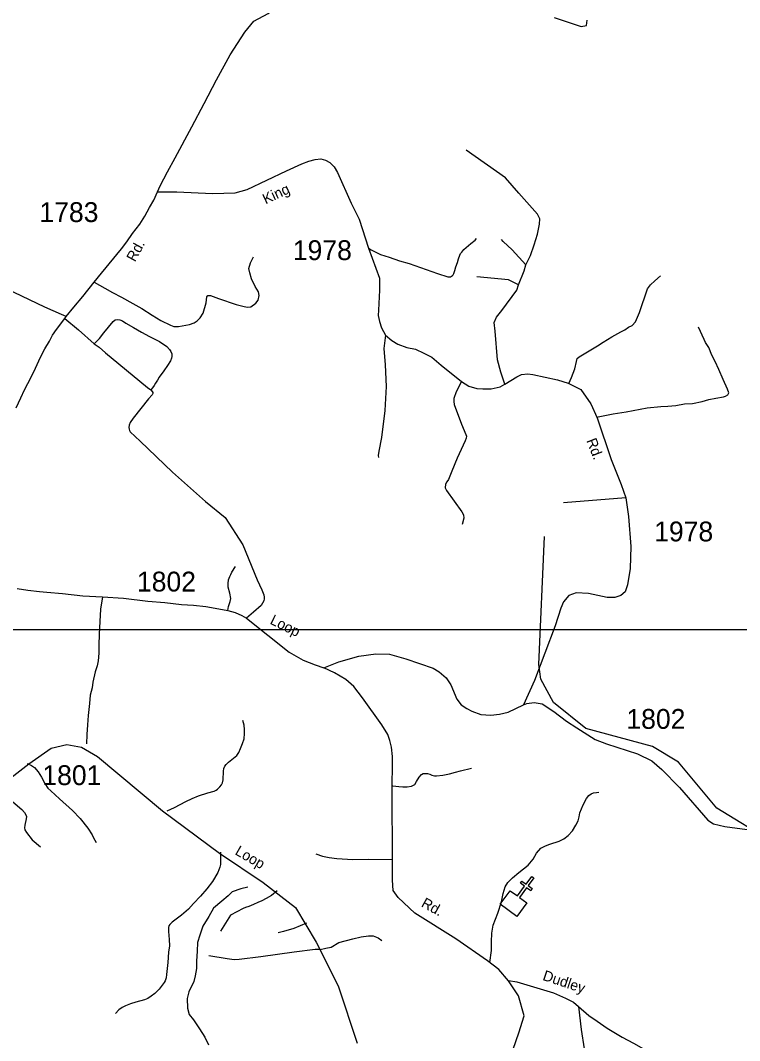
# Model space of a CAD drawing. Extents: x 884530 to 1028605, y 526725 to 653634.
# Drawn here: x 991911 to 996441, y 578536 to 584961 of the extents above; entities that cross this region are included whole.
import ezdxf

# ---------------------------------------------------------------- set-up
doc = ezdxf.new("R2010")
doc.units = 0
for name, color, linetype in [('Exist Cultural Church CELL', 7, 'Continuous'), ('Exist Hydrographic Creek Single Shore', 7, 'Continuous'), ('Exist Road Non-System Type 51', 7, 'Continuous'), ('Exist Road Non-System Type 51 Label', 7, 'Continuous'), ('Exist Road Secondary Type 51 Attributed', 7, 'Continuous'), ('Exist Road Secondary Type 51 Label', 7, 'Continuous'), ('Exist Road Secondary Type 51 Number Label', 7, 'Continuous'), ('Map Preparation Inset Cut Line', 7, 'Continuous')]:
    doc.layers.add(name, color=color, linetype=linetype)

msp = doc.modelspace()

# ---------------------------------------------------------------- linework, layer by layer
at = {"layer": 'Exist Cultural Church CELL'}
msp.add_lwpolyline([(994995.9, 579479.8), (995042, 579446.4), (995086.8, 579507.9), (995060.9, 579526.8), (995070.4, 579539.7), (995096.2, 579520.8), (995131.6, 579569.4), (995144.6, 579560), (995109.2, 579511.4), (995135, 579492.5), (995125.6, 579479.6), (995099.8, 579498.5), (995054.9, 579437), (995101.4, 579402.9), (995038.7, 579316.9), (994933.2, 579393.8)], close=True, dxfattribs=at)
at = {"layer": 'Exist Hydrographic Creek Single Shore'}
for points in [[(996648.6, 579784.6), (996297.2, 579998.4), (996056.7, 580288.8), (995893.2, 580387.2), (995471.7, 580500.7), (995268.9, 580665.6), (995190.2, 580811.6), (995176.7, 580903.8), (995212, 581710.4)], [(993343.1, 579502.2), (993298.6, 579492), (993245.8, 579472.1), (993218.8, 579447.2), (993179.3, 579414.7)], [(993179.3, 579414.7), (993127.3, 579368.8), (993097.2, 579318), (993060.4, 579255.3), (993040.1, 579200), (993026, 579152.5), (993023.8, 579098.5), (993019.2, 579036.5), (993021.1, 578990.3), (993011.2, 578942.6), (993003.6, 578908.8), (992972.8, 578841.9), (992961, 578800.4), (992962.5, 578740.2), (992974.7, 578699.6), (993001.3, 578666.4), (993038.9, 578610.7), (993072.7, 578557.1), (993096.6, 578508.1)]]:
    msp.add_lwpolyline(points, dxfattribs=at)
at = {"layer": 'Exist Road Non-System Type 51'}
msp.add_line((995725.4, 581953.5), (995332.4, 581922.2), dxfattribs=at)
for points in [[(995272.9, 584978.1), (995442.5, 584922.6), (995477.8, 584928.1), (995480.7, 584961.5)], [(995095.2, 583420.6), (995124.5, 583480.1), (995147.7, 583547.9), (995169, 583613.9), (995179.8, 583678), (995183.4, 583711.9), (995167.3, 583740.4), (995051.4, 583872.4), (994965.9, 583968.6), (994719.7, 584144.4)], [(992199.6, 583095.5), (992169.8, 583108.6), (992065.5, 583155.3), (991871, 583247.6), (991355.8, 583522.7), (991275.6, 583539.6), (991160.8, 583541.2), (990961.4, 583529.6), (990857, 583512.5), (990670.2, 583477.5)], [(994102.6, 583526.8), (994120.6, 583516.2), (994178.5, 583487.3), (994234, 583468.8), (994299.7, 583446.6), (994359.9, 583429), (994466.4, 583391.1), (994538.6, 583367), (994602.5, 583346.6), (994612.2, 583344.7), (994620.9, 583345.7), (994626.5, 583349.4), (994632.1, 583354), (994636.7, 583358.6), (994640.4, 583367), (994647.8, 583386.5), (994653.4, 583407.7), (994664.4, 583435.5), (994671, 583459.6), (994678.3, 583481.8), (994683.9, 583492.9), (994692.3, 583502.1), (994703.4, 583516.9), (994718.1, 583529.9), (994747.7, 583555.8), (994776.5, 583576.2), (994783.8, 583586.4)], [(995095.2, 583420.6), (995008.7, 583515.8), (994951.6, 583569.3), (994941.2, 583581.8)], [(992375.6, 583311.9), (992442.8, 583274.5), (992491.7, 583247.1), (992547, 583218.3), (992619.9, 583178.3), (992675.3, 583146.5), (992740.9, 583103.4), (992796.3, 583070.6), (992856.9, 583041.9), (992878.3, 583033.7), (992907.1, 583032.7), (992975.8, 583046), (993004.4, 583055.7), (993024, 583069.6), (993042.6, 583086.6), (993062.6, 583115.9), (993080.7, 583182.8), (993084.5, 583220.1), (993092.3, 583227.8), (993107.7, 583227.8), (993158.4, 583210.1), (993269.1, 583171.1), (993311.1, 583160.9), (993339.9, 583154.7), (993361.4, 583157.8), (993393.3, 583179.4), (993408.7, 583199.5), (993415.8, 583227.5), (993409.6, 583252.2), (993390.2, 583284), (993365.6, 583333.2), (993355.3, 583371.2), (993350.7, 583397.6), (993359.7, 583433.6), (993379, 583472.2)], [(995048.1, 583295.6), (995084.8, 583382.8), (995095.2, 583420.6)], [(995048.1, 583295.6), (994986, 583326.2), (994786.8, 583345.5)], [(995366.3, 582673.2), (995381.4, 582712.2), (995402.7, 582765.5), (995413.3, 582813.5), (995418.7, 582831.2), (995431.1, 582841.9), (995545.6, 582910.7), (995581.8, 582934.9), (995636.3, 582967.8), (995693.4, 582999.9), (995719.1, 583012.8), (995742.1, 583028.6), (995763.5, 583039.2), (995784.8, 583062.3), (995809.7, 583121), (995861.3, 583270.2), (995879, 583295.1), (995907.4, 583320), (995943, 583352)], [(994961.6, 582670.6), (994937.1, 582746), (994915.9, 582822.3), (994901.7, 583004.1), (994896.2, 583058.7), (994910.5, 583092.6), (994942.6, 583134.2), (995037.2, 583262.6), (995048.1, 583295.6)], [(992190.5, 583084.3), (992276.5, 583012.4), (992376.4, 582924.5)], [(992376.4, 582924.5), (992408.2, 582956.8), (992436.1, 582992.4), (992494.2, 583065.3), (992508.2, 583074.4), (992524.4, 583077.1), (992537.9, 583074.4), (992553.2, 583068), (992574.9, 583054.7), (992622.6, 583026.9), (992674.2, 582997.8), (992724.5, 582969.4), (992786, 582937.6), (992833, 582907.2), (992850.9, 582888.3), (992859.2, 582874.5), (992863.7, 582859.8), (992864.5, 582843.9), (992861.8, 582832.8), (992855.4, 582817.3), (992837.2, 582787.8), (992814.8, 582753.3), (992785.8, 582712.8), (992773.7, 582695), (992762.1, 582675.4), (992753.2, 582661.9), (992741.9, 582645.8), (992732.3, 582633.4)], [(995539, 582461.7), (995645.4, 582482.6), (995725.7, 582496.5), (995859.4, 582520.3), (995944.2, 582528.3), (995989.5, 582531.4), (996039.2, 582535), (996093.9, 582545.1), (996145.6, 582548.7), (996206, 582561.1), (996247.9, 582573.3), (996292.1, 582581), (996339.7, 582590.8), (996353.1, 582594.7), (996368, 582601.8), (996373.1, 582615.9), (996365.4, 582639.1), (996338.3, 582699.7), (996310.7, 582761.5), (996287.8, 582811.7), (996266.5, 582852.6), (996246.9, 582900.6), (996227.4, 582932.6), (996218.5, 582952.1), (996183, 583028.4)], [(994210.8, 582979.2), (994199.2, 582893.6), (994208.4, 582790.7), (994215.5, 582654.6), (994206.4, 582503.2), (994185, 582333.8), (994169, 582248.3), (994165.4, 582219.7), (994167.1, 582207.3)], [(992376.4, 582924.5), (992406.9, 582902.6), (992447.3, 582867.5), (992531.2, 582798), (992711.3, 582648.4), (992732.3, 582633.4)], [(992732.3, 582633.4), (992740.9, 582624.5), (992744.4, 582617.6), (992744.4, 582610.5), (992740.6, 582602.5), (992718.3, 582577), (992621.4, 582455.8), (992602.9, 582428.2), (992595.1, 582410.8), (992593.6, 582396), (992595.1, 582386.6), (992597.8, 582377.7), (992603.2, 582369.6), (992664.8, 582310.5), (992868.1, 582116.1), (993076.5, 581930.2), (993200.4, 581830.2), (993311, 581658.8), (993402.8, 581437.5), (993432.5, 581375.5), (993445, 581343.7), (993446.5, 581328.8), (993446.5, 581317.7), (993444, 581304.6), (993427.1, 581275.5), (993380, 581233.9), (993335.7, 581195.4)], [(994689.1, 582686), (994655.7, 582620.8), (994642.1, 582579.1), (994640.7, 582561.1), (994643.3, 582541.4), (994690.2, 582416.9), (994715.9, 582353.8), (994720.2, 582341.8), (994719.2, 582330.7), (994711.6, 582313.7), (994662.7, 582203.7), (994628.9, 582121.6), (994607.5, 582069.9), (994596, 582055.6), (994587.9, 582039), (994586.6, 582017.7), (994594.4, 582000.1), (994691.8, 581865.7), (994701.5, 581846.3), (994703.5, 581826.8), (994693.7, 581785.9)], [(993216.9, 581243.5), (993220.7, 581270.4), (993232.4, 581300.3), (993235.4, 581320.2), (993229.6, 581354.2), (993219.1, 581391), (993219.1, 581415.4), (993222.1, 581436.8), (993229.3, 581458.3), (993235.7, 581470.1), (993242.3, 581485.8), (993265.4, 581521.2)], [(992428.2, 581331.3), (992415.6, 581252.2), (992411, 581174.4), (992406.2, 581094.5), (992403.8, 581026.5), (992404, 580978.5), (992403.1, 580950.5), (992400.4, 580926.6), (992393.4, 580896.7), (992382, 580857.1), (992367.7, 580793.6), (992362.4, 580757.7), (992350.9, 580712.1), (992345, 580658.2), (992338.5, 580582.5), (992334.3, 580524.6), (992328.2, 580462.7), (992326.3, 580404.7)], [(992834.9, 579982), (992881.3, 580002.6), (992918, 580022.1), (992952.3, 580040.6), (992993, 580060.8), (993033.7, 580077.1), (993092.4, 580096.1), (993130.9, 580106.2), (993143.6, 580112), (993152.5, 580119.4), (993168, 580134.4), (993178, 580147.4), (993184.3, 580159), (993187.5, 580177), (993189.6, 580233), (993193.3, 580249.9), (993197.6, 580263.1), (993206.5, 580275.3), (993221.2, 580289), (993275, 580331.2), (993287.4, 580349.3), (993297.9, 580375.7), (993310.6, 580407.5), (993319.9, 580436.6), (993322.7, 580469.2), (993323, 580495.6), (993319.9, 580521.9), (993312.2, 580551.4)], [(991952.8, 580280.7), (991979.8, 580268.9), (991999.3, 580255.8), (992022.1, 580228.8), (992043.2, 580195.5), (992065, 580154.4), (992083.9, 580126.2), (992101.9, 580107.7), (992156.4, 580059.1), (992238.2, 579984.1), (992286.4, 579933.9), (992334.5, 579872.6), (992363.5, 579832.4), (992372, 579813.4), (992387.3, 579782.8)], [(994257.4, 580140.6), (994294.6, 580136.3), (994320.5, 580133.6), (994347.2, 580133.1), (994374.7, 580137), (994396.3, 580149), (994406.8, 580166.5), (994422.5, 580194.6), (994438.1, 580212.5), (994449, 580218.5), (994460.9, 580218.5), (994474.8, 580218.5), (994489.6, 580214.2), (994502.9, 580207.9), (994519.1, 580203.7), (994532.7, 580202.9), (994571.1, 580207.7), (994612.9, 580216), (994652.4, 580226.9), (994683.6, 580234.1), (994753.1, 580252)], [(991746, 580109.4), (991778, 580083), (991804.8, 580068.6), (991830.8, 580056.5), (991848.7, 580048.6), (991864.1, 580040.1), (991875.2, 580029), (991892.6, 580013.2), (991919.6, 579990.4), (991936.5, 579973), (991944.5, 579957.7), (991948.2, 579946.6), (991947.7, 579931.7), (991938.6, 579892.1), (991937, 579876.3), (991939.7, 579862), (991949.2, 579845.6), (991985.6, 579799.1), (992036.4, 579756.6)], [(994868.2, 579026.7), (994878.1, 579103.3), (994879, 579156.7), (994879.8, 579212.8), (994889.5, 579263.4), (994919, 579338.4), (994941.4, 579409.6), (994951.1, 579463), (994964.9, 579504.6), (994980.8, 579530.9), (995009.9, 579560.5), (995050.3, 579595.2), (995109, 579641.4), (995140.3, 579679), (995161.5, 579716.2), (995189.8, 579747.6), (995218.3, 579762.2), (995246.8, 579773), (995305.4, 579791.4), (995334.6, 579806.6), (995361.5, 579827.1), (995389.4, 579857.3), (995410.5, 579891.5), (995423.5, 579918.9), (995431, 579945.1), (995435.1, 579970.9), (995456.6, 580020.3), (995477, 580060.8), (995490.8, 580078.4), (995505.5, 580090.4), (995522, 580096.6), (995540.3, 580099), (995554.5, 580100.1)], [(993170.8, 579722.1), (993171.7, 579665.5), (993170.8, 579644.5), (993167.3, 579627.6), (993161.8, 579610.2), (993153.8, 579594.7), (993121.2, 579537.6), (993085.9, 579491.1), (993045.6, 579446.2), (993002.1, 579399.7), (992969.6, 579362.5), (992926.2, 579325.3), (992866.1, 579282.4), (992851.1, 579267.4), (992846, 579258.4), (992843.4, 579248.6), (992843, 579222.9), (992847.2, 579173.2), (992850.3, 579132.5), (992844.7, 579093.1), (992838.7, 579027.2), (992831.4, 578951.4), (992828, 578931.7), (992822.4, 578912.4), (992816.9, 578901.3), (992784.3, 578858.5), (992757.7, 578832.5), (992733.8, 578814.8), (992714.1, 578801.5), (992691.5, 578792.1), (992638, 578776.6), (992604.5, 578767.8), (992572.3, 578754.9), (992552.3, 578743.3), (992531.7, 578729.6), (992509.4, 578707)], [(993771.8, 579710.9), (993813.4, 579697.4), (993855.2, 579688), (993905.1, 579682.4), (994004.8, 579676.9), (994105.1, 579677.7), (994251.1, 579676.8)], [(993528.4, 579478.6), (993492.5, 579448.4), (993459.6, 579429.5), (993432.1, 579416.7), (993406.8, 579404.8), (993378.8, 579391.9), (993349.3, 579381.1), (993329.2, 579374.9), (993313.7, 579367.1), (993234.5, 579325.9), (993172.2, 579225)], [(993712.6, 579274.7), (993633.2, 579241.7), (993567.2, 579223.4), (993533.7, 579215.2)], [(993799.9, 579108.8), (993835.8, 579117.2), (993868.8, 579125), (993917.7, 579152.4), (994004.1, 579175.6), (994056.5, 579188.9), (994103.7, 579196), (994133.2, 579194.6), (994165.5, 579183.3), (994188, 579165)], [(993799.9, 579108.8), (993767.5, 579110.2), (993634.5, 579092.8), (993424.3, 579063.9), (993288.1, 579045.8), (993257.8, 579045), (993214, 579051.5), (993097.6, 579069.4)], [(994985.7, 578914.6), (995037.5, 578905.7), (995268, 578836.2), (995344.5, 578803.3), (995395.3, 578776.6), (995426.3, 578750.3)], [(995426.3, 578750.3), (995443, 578606.3), (995462.7, 578484.1), (995477.4, 578382.8), (995475.4, 578347), (995469.7, 578316.7), (995463.4, 578291.9), (995457, 578268.6), (995444.2, 578242.5), (995419.4, 578210.7), (995387.1, 578176.4), (995350.6, 578131.2), (995329.2, 578109.7), (995320.7, 578094.9), (995315.7, 578076.4), (995314.1, 578038.8), (995310.6, 577948.6), (995314, 577896.2), (995317.2, 577874.3), (995321.9, 577848.8), (995327.2, 577822.7), (995329.6, 577811.1), (995332, 577799.8), (995334.4, 577788.7)], [(995426.3, 578750.3), (995492.2, 578694.4), (995543.3, 578657.4), (995606.6, 578614.9), (995701.2, 578557.6), (995772.3, 578518.4), (995894.3, 578450.2)]]:
    msp.add_lwpolyline(points, dxfattribs=at)
at = {"layer": 'Exist Road Secondary Type 51 Attributed'}
for points in [[(992774.7, 583881.3), (992792.1, 583919.2), (992837.3, 584007.5), (992886.3, 584096), (992991, 584290.5), (993068.2, 584438), (993145.5, 584587.3), (993233, 584744.4), (993323.9, 584887.4), (993382.3, 584955.5), (993472.2, 585004.5), (993583.4, 585100.8), (993692.8, 585197.3), (993788, 585296.2), (993832.3, 585358.7), (993873, 585443.3), (993892.8, 585494.7), (993898.2, 585534.2), (993900.3, 585596.2), (993904.6, 585670.6), (993897.7, 585764.7), (993884.4, 585843.2), (993867.9, 585922.2), (993855.5, 585983.4)], [(992774.7, 583881.3), (992896.7, 583880.3), (993120.2, 583869.8), (993263.3, 583873.9), (993339.7, 583895.1), (993586.4, 584013.5), (993682.9, 584057), (993728.6, 584074), (993766.8, 584085.6), (993802.8, 584088.8), (993833.6, 584080.3), (993860.1, 584065.5), (993886.7, 584038.9), (993907.4, 584002.8), (993993.7, 583810), (994044.2, 583708.3), (994102.6, 583526.8), (994173.1, 583338.1), (994173.7, 583262.6), (994167.3, 583136.3), (994165.2, 583102.3), (994173.1, 583064.6), (994185.9, 583024.3), (994210.8, 582979.2), (994251.6, 582944.7), (994287.7, 582921.4), (994345.7, 582901.4), (994400.2, 582889.5), (994452, 582864.8), (994503.1, 582839.6), (994561.6, 582788.4), (994689.1, 582686), (994736, 582656.6), (994786.9, 582642.8), (994824.1, 582639.6), (994876.6, 582640.1), (994932.8, 582653.9), (994961.6, 582670.6), (995037.9, 582716.5), (995067.6, 582731.4), (995107.4, 582734), (995137.9, 582729.7), (995294, 582696.4), (995360.4, 582676.5), (995440.2, 582636.6), (995503.3, 582546.9), (995543.1, 582457.1), (995632.8, 582194.5), (995695.7, 582038.4), (995725.4, 581953.5), (995742.4, 581836.7), (995756.2, 581646.7), (995751.9, 581508.8), (995735.8, 581405.4), (995720.1, 581362.3), (995692.7, 581338.9), (995656.4, 581326.2), (995606.3, 581325.6), (995490.1, 581352.2), (995412.4, 581355.9), (995365.7, 581338.9), (995332.8, 581299.7), (995315.9, 581259.4), (995279.8, 581146.9), (995149, 580804), (995080.6, 580650.2)], [(991883.1, 582519.7), (991913.4, 582582.7), (991937, 582633.8), (991977.9, 582714.4), (992006, 582771.5), (992036.4, 582840.5), (992064.1, 582891.6), (992093.9, 582940.6), (992112.6, 582978.7), (992137.6, 583013.7), (992190.5, 583084.3), (992199.6, 583095.5), (992248.4, 583153.8), (992303.6, 583221.2), (992375.6, 583311.9), (992420.6, 583369.5), (992548.3, 583521.2), (992581.9, 583566.9), (992616.9, 583617.9), (992663.6, 583677.8), (992695.4, 583728.8), (992723.5, 583782.9), (992751.4, 583828.8), (992774.7, 583881.3)], [(991891.4, 581382), (991958.3, 581372.2), (992030.5, 581364.9), (992077, 581360.4), (992176.1, 581350.5), (992304, 581337.6), (992428.2, 581331.3), (992560.2, 581321), (992713.9, 581302.8), (992819.9, 581293.7), (992924.9, 581283), (993001.7, 581277.5), (993078.4, 581268.6), (993184.5, 581250.2), (993216.9, 581243.5), (993263, 581231.4), (993305, 581212.2), (993335.7, 581195.4), (993604.3, 580982.1), (993692, 580931.2), (993767.6, 580901.3), (993822, 580882.3)], [(993822, 580882.3), (993916.6, 580920.8), (994042.8, 580957.4), (994149.1, 580970.7), (994235.1, 580968.4), (994339.3, 580938.9), (994511, 580880.9), (994548.9, 580857.7), (994592, 580819.8), (994621.5, 580776.6), (994659.4, 580686), (994687.8, 580650.2), (994723.6, 580627.1), (994755.2, 580610.2), (994812.1, 580590.2), (994874.2, 580585.4), (994929, 580591.8), (994982.7, 580604.4), (995080.6, 580650.2)], [(995014, 578482), (995050.9, 578584.5), (995083.6, 578691), (995048.8, 578818), (994985.4, 578912.2), (994925.2, 578983.3), (994852.3, 579037.2), (994654.7, 579175.8), (994396, 579338.8), (994289.8, 579436.2), (994258.9, 579480.4), (994254.4, 579546.8), (994255, 579695.1), (994253, 580086.4), (994255.1, 580324.2), (994248.9, 580383.9), (994238.3, 580426.4), (994224.6, 580463.3), (994187.7, 580523.3), (994066.6, 580693.9), (994010.8, 580766.6), (993961.3, 580809.3), (993888.7, 580850.9), (993822, 580882.3)], [(995080.6, 580650.2), (995101.6, 580658.7), (995147.1, 580665.4), (995197.3, 580657.5), (995271.2, 580607.3), (995350.1, 580548), (995416.4, 580505.4), (995531.2, 580432.7), (995603.8, 580403.9), (995798.6, 580341.6), (995888.1, 580297.3), (995952.4, 580243.6), (996061.9, 580130.4), (996241.9, 579923.4), (996276.7, 579900.2), (996349.3, 579884.4), (996629.4, 579847)], [(990746, 580480.4), (990901.6, 580349.3), (991202.5, 580119.9), (991255.7, 580058.4), (991306.9, 579953.9), (991329.4, 579894.5), (991356, 579870), (991390.8, 579863.8), (991439.9, 579882.2), (991546.4, 579956), (991963.1, 580277.8), (992104.4, 580378.2), (992202.6, 580400.7), (992294.8, 580384.3), (992397.1, 580324.9), (992805.7, 579983.5), (993165.3, 579715.6), (993439.6, 579531.3), (993644.3, 579373.5), (993773.2, 579156.4), (993911.9, 578881.1), (994032.7, 578518.6)]]:
    msp.add_lwpolyline(points, dxfattribs=at)
at = {"layer": 'Map Preparation Inset Cut Line'}
msp.add_lwpolyline([(985850.1, 565640.1), (985850.1, 581125.7), (1003401.7, 581125.7), (1003401.7, 608590.9), (929019.7, 608590.9), (929019.7, 565640.1)], close=True, dxfattribs=at)

# ---------------------------------------------------------------- texts
at = {"layer": 'Exist Road Non-System Type 51 Label'}
msp.add_text('Dudley', height=65.62, rotation=341.51838, dxfattribs=at).set_placement((995196.3, 578918.7))
at = {"layer": 'Exist Road Secondary Type 51 Label'}
for s, rotation, p in [('King', 25.25239, (993455.7, 583801.2)), ('Rd.', 61.40192, (992632.4, 583435.7)), ('Rd.', 291.19324, (995475, 582314.6)), ('Loop', 333.77901, (993477.8, 581162.6)), ('Loop', 330.01879, (993257.6, 579711)), ('Rd.', 331.06945, (994430.9, 579382.3))]:
    msp.add_text(s, height=65.62, rotation=rotation, dxfattribs=at).set_placement(p)
at = {"layer": 'Exist Road Secondary Type 51 Number Label'}
for s, p in [('1783', (992030.6, 583690.8)), ('1978', (993626.8, 583451.1)), ('1978', (995903.1, 581679.5)), ('1802', (992644.8, 581363.9)), ('1802', (995728.2, 580499.1)), ('1801', (992048.9, 580144.7))]:
    msp.add_text(s, height=125, dxfattribs=at).set_placement(p)

doc.saveas('drawing.dxf')
